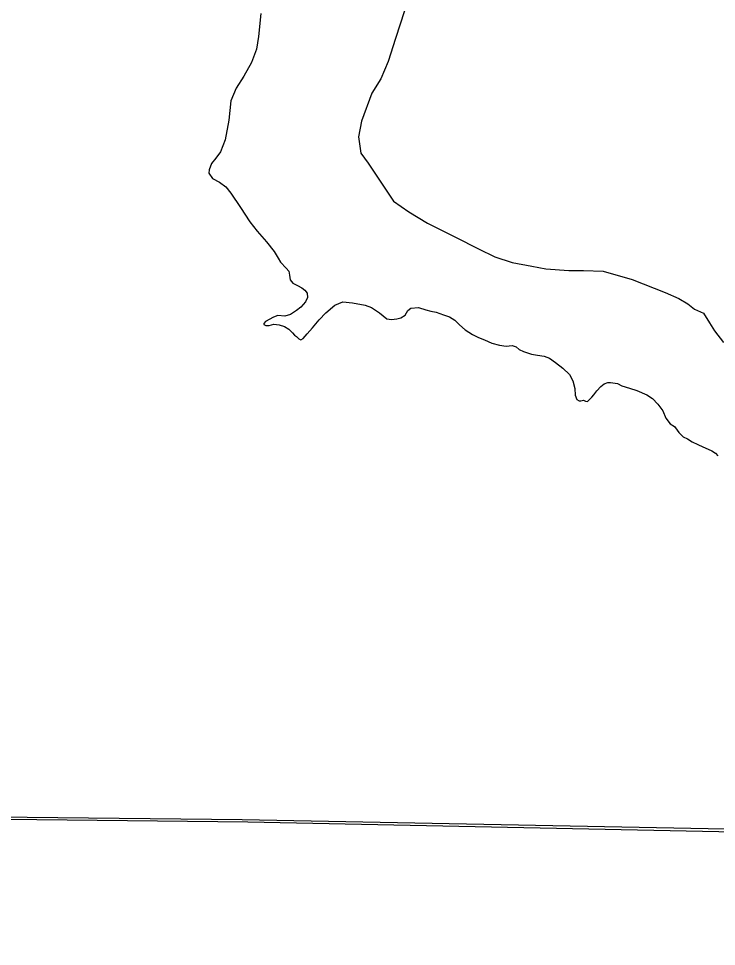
# Model space of a CAD drawing. Extents: x 31699 to 244310, y -8841 to 11474.
# Drawn here: x 135540.1 to 135643.9, y 500.1 to 638.1 of the extents above; entities that cross this region are included whole.
import ezdxf

# ---------------------------------------------------------------- set-up
doc = ezdxf.new("R2010")
doc.units = 0
doc.layers.add('R_Draft', color=7, linetype='Continuous')
doc.layers.add('R_Logo', color=7, linetype='Continuous')

msp = doc.modelspace()

# ---------------------------------------------------------------- linework, layer by layer
at = {"layer": 'R_Draft'}
for points in [[(135597.54, 639.27), (135596.18, 635.12), (135595.07, 631.7), (135594.02, 629.15), (135592.64, 627), (135591.13, 622.85), (135590.68, 620.51), (135591.04, 618.1), (135592.12, 616.57), (135595.9, 610.92), (135598.18, 609.34), (135600.93, 607.69), (135605.08, 605.58), (135608.5, 603.87), (135610.97, 602.68), (135613.51, 601.83), (135616.46, 601.25), (135618.53, 600.87), (135621.93, 600.63), (135624.13, 600.64), (135627.07, 600.53)], [(135576.17, 638.84), (135575.8, 635.45), (135575.52, 633.55), (135574.78, 631.56), (135573.62, 629.56), (135572.5, 627.75), (135571.67, 625.85), (135571.39, 622.97), (135570.84, 620.05), (135570.14, 618.29), (135569.44, 617.36), (135568.84, 616.53), (135568.47, 615.6), (135568.42, 615.13), (135568.98, 614.3), (135570, 613.79), (135570.93, 613.05), (135571.67, 612.12), (135573.15, 610.01), (135574.5, 607.88), (135575.61, 606.49), (135577, 604.91), (135578.12, 603.43), (135578.72, 602.45), (135579.09, 601.89), (135579.92, 600.97), (135580.34, 600.55), (135580.43, 599.95), (135580.53, 599.25), (135580.9, 598.74), (135581.59, 598.37), (135582.24, 598.04), (135582.71, 597.72), (135583.03, 597.26), (135583.08, 596.61), (135582.8, 595.96), (135582.1, 595.17), (135581.46, 594.66)], [(135576.17, 638.84), (135575.8, 635.45), (135575.52, 633.55), (135574.78, 631.56), (135573.62, 629.56), (135572.5, 627.75), (135571.67, 625.85), (135571.39, 622.97), (135570.84, 620.05), (135570.14, 618.29), (135569.44, 617.36), (135568.84, 616.53), (135568.47, 615.6), (135568.42, 615.13), (135568.98, 614.3), (135570, 613.79), (135570.93, 613.05), (135571.67, 612.12), (135573.15, 610.01), (135574.5, 607.88), (135575.61, 606.49), (135577, 604.91), (135578.12, 603.43), (135578.72, 602.45), (135579.09, 601.89), (135579.92, 600.97), (135580.34, 600.55), (135580.43, 599.95), (135580.53, 599.25), (135580.9, 598.74), (135581.59, 598.37), (135582.24, 598.04), (135582.71, 597.72), (135583.03, 597.26), (135583.08, 596.61), (135582.8, 595.96), (135582.1, 595.17), (135581.46, 594.66)], [(135627.07, 600.53), (135631.35, 599.29), (135636.3, 597.33), (135638.31, 596.47), (135639.65, 595.68), (135640.66, 594.89), (135642, 594.3), (135642.88, 592.83), (135643.62, 591.63), (135644.97, 589.91)], [(135581.46, 594.66), (135580.57, 594.1), (135579.74, 593.82), (135578.67, 593.92), (135578.02, 593.68), (135576.86, 593.03), (135576.59, 592.76), (135576.59, 592.57), (135576.91, 592.43), (135577.37, 592.43), (135578.07, 592.62), (135578.9, 592.52), (135579.65, 592.29), (135580.3, 591.92), (135580.85, 591.36), (135581.18, 590.99), (135581.46, 590.81), (135581.78, 590.44), (135582.1, 590.3), (135582.43, 590.53), (135583.03, 591.22), (135583.82, 592.11), (135584.84, 593.27), (135585.81, 594.33), (135587.16, 595.45), (135588.37, 595.96), (135589.76, 595.82), (135591.66, 595.49), (135592.63, 595.12), (135593.79, 594.33), (135594.89, 593.45), (135595.59, 593.36), (135596.37, 593.45), (135596.98, 593.59), (135597.63, 593.96), (135598, 594.66), (135598.44, 595), (135599.62, 595.12), (135600.69, 594.75), (135601.43, 594.56), (135602.22, 594.43), (135603.33, 594.05), (135604.21, 593.73), (135605, 593.22), (135605.7, 592.52), (135606.53, 591.78), (135607.64, 591.09), (135608.52, 590.67), (135609.41, 590.3), (135610.52, 589.83), (135611.63, 589.51), (135612.61, 589.37), (135613.51, 589.47), (135614.11, 589.29), (135614.58, 588.87), (135615.23, 588.59), (135616.39, 588.18), (135617.31, 588.04), (135618.29, 587.9), (135619.08, 587.57), (135619.96, 586.92), (135621.07, 586.09), (135622.04, 585.16), (135622.55, 584.23), (135622.83, 583.07), (135622.88, 582.1), (135623.16, 581.45), (135623.48, 581.22), (135623.76, 581.26), (135624.13, 581.36), (135624.41, 581.17), (135624.73, 581.12), (135625.38, 581.77), (135625.66, 582.15), (135626.12, 582.7), (135626.73, 583.35), (135627.19, 583.77), (135627.75, 583.95), (135628.16, 583.95), (135629.19, 583.82), (135629.83, 583.49), (135630.99, 583.12)], [(135581.46, 594.66), (135580.57, 594.1), (135579.74, 593.82), (135578.67, 593.92), (135578.02, 593.68), (135576.86, 593.03), (135576.59, 592.76), (135576.59, 592.57), (135576.91, 592.43), (135577.37, 592.43), (135578.07, 592.62), (135578.9, 592.52), (135579.65, 592.29), (135580.3, 591.92), (135580.85, 591.36), (135581.18, 590.99), (135581.46, 590.81), (135581.78, 590.44), (135582.1, 590.3), (135582.43, 590.53), (135583.03, 591.22), (135583.82, 592.11), (135584.84, 593.27), (135585.81, 594.33), (135587.16, 595.45), (135588.37, 595.96), (135589.76, 595.82), (135591.66, 595.49), (135592.63, 595.12), (135593.79, 594.33), (135594.89, 593.45), (135595.59, 593.36), (135596.37, 593.45), (135596.98, 593.59), (135597.63, 593.96), (135598, 594.66), (135598.44, 595), (135599.62, 595.12), (135600.69, 594.75), (135601.43, 594.56), (135602.22, 594.43), (135603.33, 594.05), (135604.21, 593.73), (135605, 593.22), (135605.7, 592.52), (135606.53, 591.78), (135607.64, 591.09), (135608.52, 590.67), (135609.41, 590.3), (135610.52, 589.83), (135611.63, 589.51), (135612.61, 589.37), (135613.51, 589.47), (135614.11, 589.29), (135614.58, 588.87), (135615.23, 588.59), (135616.39, 588.18), (135617.31, 588.04), (135618.29, 587.9), (135619.08, 587.57), (135619.96, 586.92), (135621.07, 586.09), (135622.04, 585.16), (135622.55, 584.23), (135622.83, 583.07), (135622.88, 582.1), (135623.16, 581.45), (135623.48, 581.22), (135623.76, 581.26), (135624.13, 581.36), (135624.41, 581.17), (135624.73, 581.12), (135625.38, 581.77), (135625.66, 582.15), (135626.12, 582.7), (135626.73, 583.35), (135627.19, 583.77), (135627.75, 583.95), (135628.16, 583.95), (135629.19, 583.82), (135629.83, 583.49), (135630.99, 583.12)], [(135630.99, 583.12), (135632.09, 582.76), (135633.57, 582.11), (135634.41, 581.6), (135635.17, 580.76), (135635.94, 579.74), (135636.4, 578.65), (135637.03, 577.82), (135637.65, 577.4), (135638.07, 576.87), (135638.3, 576.52), (135638.98, 575.89), (135639.58, 575.57), (135640.3, 575.15), (135641.13, 574.73), (135641.9, 574.41), (135642.66, 574.06), (135643.2, 573.78), (135643.75, 573.46), (135644.1, 573.06)], [(135630.99, 583.12), (135632.09, 582.76), (135633.57, 582.11), (135634.41, 581.6), (135635.17, 580.76), (135635.94, 579.74), (135636.4, 578.65), (135637.03, 577.82), (135637.65, 577.4), (135638.07, 576.87), (135638.3, 576.52), (135638.98, 575.89), (135639.58, 575.57), (135640.3, 575.15), (135641.13, 574.73), (135641.9, 574.41), (135642.66, 574.06), (135643.2, 573.78), (135643.75, 573.46), (135644.1, 573.06)]]:
    msp.add_lwpolyline(points, dxfattribs=at)
at = {"layer": 'R_Logo'}
for points in [[(135576.17, 638.84), (135575.8, 635.45), (135575.52, 633.55), (135574.78, 631.56), (135573.62, 629.56), (135572.5, 627.75), (135571.67, 625.85), (135571.39, 622.97), (135570.84, 620.05), (135570.14, 618.29), (135569.44, 617.36), (135568.84, 616.53), (135568.47, 615.6), (135568.42, 615.13), (135568.98, 614.3), (135570, 613.79), (135570.93, 613.05), (135571.67, 612.12), (135573.15, 610.01), (135574.5, 607.88), (135575.61, 606.49), (135577, 604.91), (135578.12, 603.43), (135578.72, 602.45), (135579.09, 601.89), (135579.92, 600.97), (135580.34, 600.55), (135580.43, 599.95), (135580.53, 599.25), (135580.9, 598.74), (135581.59, 598.37), (135582.24, 598.04), (135582.71, 597.72), (135583.03, 597.26), (135583.08, 596.61), (135582.8, 595.96), (135582.1, 595.17), (135581.46, 594.66)], [(135576.17, 638.84), (135575.8, 635.45), (135575.52, 633.55), (135574.78, 631.56), (135573.62, 629.56), (135572.5, 627.75), (135571.67, 625.85), (135571.39, 622.97), (135570.84, 620.05), (135570.14, 618.29), (135569.44, 617.36), (135568.84, 616.53), (135568.47, 615.6), (135568.42, 615.13), (135568.98, 614.3), (135570, 613.79), (135570.93, 613.05), (135571.67, 612.12), (135573.15, 610.01), (135574.5, 607.88), (135575.61, 606.49), (135577, 604.91), (135578.12, 603.43), (135578.72, 602.45), (135579.09, 601.89), (135579.92, 600.97), (135580.34, 600.55), (135580.43, 599.95), (135580.53, 599.25), (135580.9, 598.74), (135581.59, 598.37), (135582.24, 598.04), (135582.71, 597.72), (135583.03, 597.26), (135583.08, 596.61), (135582.8, 595.96), (135582.1, 595.17), (135581.46, 594.66)], [(135581.46, 594.66), (135580.57, 594.1), (135579.74, 593.82), (135578.67, 593.92), (135578.02, 593.68), (135576.86, 593.03), (135576.59, 592.76), (135576.59, 592.57), (135576.91, 592.43), (135577.37, 592.43), (135578.07, 592.62), (135578.9, 592.52), (135579.65, 592.29), (135580.3, 591.92), (135580.85, 591.36), (135581.18, 590.99), (135581.46, 590.81), (135581.78, 590.44), (135582.1, 590.3), (135582.43, 590.53), (135583.03, 591.22), (135583.82, 592.11), (135584.84, 593.27), (135585.81, 594.33), (135587.16, 595.45), (135588.37, 595.96), (135589.76, 595.82), (135591.66, 595.49), (135592.63, 595.12), (135593.79, 594.33), (135594.89, 593.45), (135595.59, 593.36), (135596.37, 593.45), (135596.98, 593.59), (135597.63, 593.96), (135598, 594.66), (135598.44, 595), (135599.62, 595.12), (135600.69, 594.75), (135601.43, 594.56), (135602.22, 594.43), (135603.33, 594.05), (135604.21, 593.73), (135605, 593.22), (135605.7, 592.52), (135606.53, 591.78), (135607.64, 591.09), (135608.52, 590.67), (135609.41, 590.3), (135610.52, 589.83), (135611.63, 589.51), (135612.61, 589.37), (135613.51, 589.47), (135614.11, 589.29), (135614.58, 588.87), (135615.23, 588.59), (135616.39, 588.18), (135617.31, 588.04), (135618.29, 587.9), (135619.08, 587.57), (135619.96, 586.92), (135621.07, 586.09), (135622.04, 585.16), (135622.55, 584.23), (135622.83, 583.07), (135622.88, 582.1), (135623.16, 581.45), (135623.48, 581.22), (135623.76, 581.26), (135624.13, 581.36), (135624.41, 581.17), (135624.73, 581.12), (135625.38, 581.77), (135625.66, 582.15), (135626.12, 582.7), (135626.73, 583.35), (135627.19, 583.77), (135627.75, 583.95), (135628.16, 583.95), (135629.19, 583.82), (135629.83, 583.49), (135630.99, 583.12)], [(135581.46, 594.66), (135580.57, 594.1), (135579.74, 593.82), (135578.67, 593.92), (135578.02, 593.68), (135576.86, 593.03), (135576.59, 592.76), (135576.59, 592.57), (135576.91, 592.43), (135577.37, 592.43), (135578.07, 592.62), (135578.9, 592.52), (135579.65, 592.29), (135580.3, 591.92), (135580.85, 591.36), (135581.18, 590.99), (135581.46, 590.81), (135581.78, 590.44), (135582.1, 590.3), (135582.43, 590.53), (135583.03, 591.22), (135583.82, 592.11), (135584.84, 593.27), (135585.81, 594.33), (135587.16, 595.45), (135588.37, 595.96), (135589.76, 595.82), (135591.66, 595.49), (135592.63, 595.12), (135593.79, 594.33), (135594.89, 593.45), (135595.59, 593.36), (135596.37, 593.45), (135596.98, 593.59), (135597.63, 593.96), (135598, 594.66), (135598.44, 595), (135599.62, 595.12), (135600.69, 594.75), (135601.43, 594.56), (135602.22, 594.43), (135603.33, 594.05), (135604.21, 593.73), (135605, 593.22), (135605.7, 592.52), (135606.53, 591.78), (135607.64, 591.09), (135608.52, 590.67), (135609.41, 590.3), (135610.52, 589.83), (135611.63, 589.51), (135612.61, 589.37), (135613.51, 589.47), (135614.11, 589.29), (135614.58, 588.87), (135615.23, 588.59), (135616.39, 588.18), (135617.31, 588.04), (135618.29, 587.9), (135619.08, 587.57), (135619.96, 586.92), (135621.07, 586.09), (135622.04, 585.16), (135622.55, 584.23), (135622.83, 583.07), (135622.88, 582.1), (135623.16, 581.45), (135623.48, 581.22), (135623.76, 581.26), (135624.13, 581.36), (135624.41, 581.17), (135624.73, 581.12), (135625.38, 581.77), (135625.66, 582.15), (135626.12, 582.7), (135626.73, 583.35), (135627.19, 583.77), (135627.75, 583.95), (135628.16, 583.95), (135629.19, 583.82), (135629.83, 583.49), (135630.99, 583.12)], [(135630.99, 583.12), (135632.09, 582.76), (135633.57, 582.11), (135634.41, 581.6), (135635.17, 580.76), (135635.94, 579.74), (135636.4, 578.65), (135637.03, 577.82), (135637.65, 577.4), (135638.07, 576.87), (135638.3, 576.52), (135638.98, 575.89), (135639.58, 575.57), (135640.3, 575.15), (135641.13, 574.73), (135641.9, 574.41), (135642.66, 574.06), (135643.2, 573.78), (135643.75, 573.46), (135644.1, 573.06)], [(135630.99, 583.12), (135632.09, 582.76), (135633.57, 582.11), (135634.41, 581.6), (135635.17, 580.76), (135635.94, 579.74), (135636.4, 578.65), (135637.03, 577.82), (135637.65, 577.4), (135638.07, 576.87), (135638.3, 576.52), (135638.98, 575.89), (135639.58, 575.57), (135640.3, 575.15), (135641.13, 574.73), (135641.9, 574.41), (135642.66, 574.06), (135643.2, 573.78), (135643.75, 573.46), (135644.1, 573.06)], [(135750.49, 515.46), (135573.36, 518.91), (135399.78, 520.79), (135220.86, 519.82)], [(135267.35, 519.43), (135399.51, 520.54), (135574.2, 518.59), (135750.5, 514.98), (135927.65, 513.79), (135927.54, 511.72), (136095.11, 506.1), (136266.82, 500.07)]]:
    msp.add_lwpolyline(points, dxfattribs=at)

doc.saveas('drawing.dxf')
